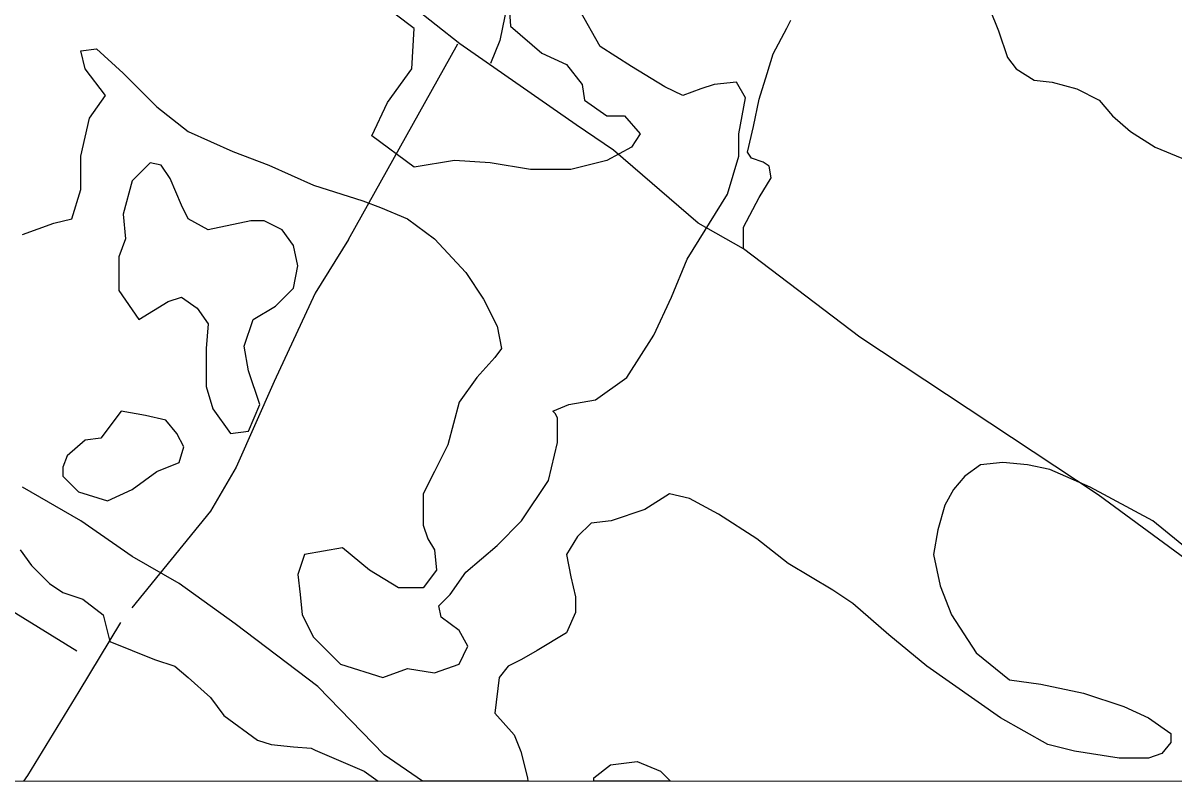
# Model space of a CAD drawing. Extents: x 3263578 to 3301413, y 764927 to 798602.
# Drawn here: x 3282337 to 3284129, y 775829 to 777012 of the extents above; entities that cross this region are included whole.
import ezdxf

# ---------------------------------------------------------------- set-up
doc = ezdxf.new("R2010")
doc.units = 0
for name, color, linetype in [('V-GRID-FRAM', 7, 'Continuous'), ('V-SITE-VEGE', 7, 'Continuous'), ('V-TOPO-SHOR', 7, 'Continuous')]:
    doc.layers.add(name, color=color, linetype=linetype)

msp = doc.modelspace()

# ---------------------------------------------------------------- linework, layer by layer
at = {"layer": 'V-GRID-FRAM'}
msp.add_lwpolyline([(3267734.9, 794015.5), (3299171.2, 794017.8), (3299180.4, 775831.7), (3267728.3, 775829.4), (3267734.9, 794015.5)], dxfattribs=at)
at = {"layer": 'V-SITE-VEGE'}
for p, q in [((3283092.6, 777059.1), (3283096.1, 777006.8)), ((3282946.3, 777003.3), (3282887, 777048.6)), ((3283235.5, 776975.4), (3283204.1, 777031.2)), ((3283841.8, 777034.7), (3283855.7, 776999.8)), ((3282942.8, 776940.5), (3282946.3, 777003.3)), ((3283096.1, 777006.8), (3283144.9, 776964.9)), ((3283855.7, 776999.8), (3283869.7, 776958)), ((3282427.1, 776968.4), (3282451.5, 776971.9)), ((3282434, 776940.5), (3282427.1, 776968.4)), ((3282451.5, 776971.9), (3282493.3, 776933.6)), ((3283144.9, 776964.9), (3283183.2, 776947.5)), ((3283284.3, 776944), (3283235.5, 776975.4)), ((3283183.2, 776947.5), (3283207.6, 776916.1)), ((3283869.7, 776958), (3283883.6, 776940.5)), ((3282465.4, 776898.7), (3282434, 776940.5)), ((3282493.3, 776933.6), (3282545.6, 776881.3)), ((3282904.5, 776888.2), (3282942.8, 776940.5)), ((3283336.5, 776912.6), (3283284.3, 776944)), ((3283883.6, 776940.5), (3283911.5, 776923.1)), ((3283207.6, 776916.1), (3283211.1, 776891.7)), ((3283364.4, 776898.7), (3283336.5, 776912.6)), ((3283413.2, 776916.1), (3283392.3, 776909.2)), ((3283448, 776919.6), (3283413.2, 776916.1)), ((3283462, 776895.2), (3283448, 776919.6)), ((3283911.5, 776923.1), (3283939.4, 776919.6)), ((3283939.4, 776919.6), (3283977.7, 776909.2)), ((3282441, 776863.8), (3282465.4, 776898.7)), ((3283392.3, 776909.2), (3283364.4, 776898.7)), ((3283451.5, 776839.4), (3283462, 776895.2)), ((3283977.7, 776909.2), (3284012.5, 776891.7)), ((3282545.6, 776881.3), (3282594.3, 776842.9)), ((3282880.1, 776835.9), (3282904.5, 776888.2)), ((3283211.1, 776891.7), (3283245.9, 776867.3)), ((3284012.5, 776891.7), (3284033.4, 776867.3)), ((3282427.1, 776804.6), (3282441, 776863.8)), ((3283245.9, 776867.3), (3283273.8, 776867.3)), ((3283273.8, 776867.3), (3283298.2, 776839.4)), ((3284033.4, 776867.3), (3284061.3, 776842.9)), ((3282594.3, 776842.9), (3282664, 776811.5)), ((3283298.2, 776839.4), (3283284.3, 776818.5)), ((3283451.5, 776804.6), (3283451.5, 776839.4)), ((3284061.3, 776842.9), (3284099.6, 776818.5)), ((3282946.3, 776787.1), (3282880.1, 776835.9)), ((3282427.1, 776752.3), (3282427.1, 776804.6)), ((3282664, 776811.5), (3282719.8, 776790.6)), ((3283284.3, 776818.5), (3283245.9, 776797.6)), ((3283434.1, 776745.3), (3283451.5, 776804.6)), ((3284099.6, 776818.5), (3284141.5, 776801.1)), ((3282535.1, 776794.1), (3282507.2, 776766.2)), ((3282552.5, 776790.6), (3282535.1, 776794.1)), ((3282566.5, 776769.7), (3282552.5, 776790.6)), ((3282719.8, 776790.6), (3282789.5, 776759.2)), ((3283009, 776797.6), (3282946.3, 776787.1)), ((3283064.7, 776794.1), (3283009, 776797.6)), ((3283127.5, 776783.7), (3283064.7, 776794.1)), ((3283245.9, 776797.6), (3283190.2, 776783.7)), ((3282583.9, 776727.9), (3282566.5, 776769.7)), ((3283190.2, 776783.7), (3283127.5, 776783.7)), ((3282413.1, 776707), (3282427.1, 776752.3)), ((3282507.2, 776766.2), (3282493.3, 776713.9)), ((3282789.5, 776759.2), (3282866.1, 776734.8)), ((3282866.1, 776734.8), (3282894, 776724.4)), ((3283371.4, 776644.2), (3283434.1, 776745.3)), ((3282493.3, 776713.9), (3282496.8, 776675.6)), ((3282594.3, 776707), (3282583.9, 776727.9)), ((3282894, 776724.4), (3282935.8, 776707)), ((3282336.5, 776682.6), (3282385.3, 776700)), ((3282385.3, 776700), (3282413.1, 776707)), ((3282625.7, 776689.5), (3282594.3, 776707)), ((3282691.9, 776703.5), (3282625.7, 776689.5)), ((3282712.8, 776703.5), (3282691.9, 776703.5)), ((3282740.7, 776689.5), (3282712.8, 776703.5)), ((3282935.8, 776707), (3282977.6, 776675.6)), ((3282758.1, 776665.1), (3282740.7, 776689.5)), ((3282496.8, 776675.6), (3282486.3, 776647.7)), ((3282765.1, 776633.8), (3282758.1, 776665.1)), ((3282977.6, 776675.6), (3283026.4, 776623.3)), ((3282486.3, 776647.7), (3282486.3, 776595.4)), ((3283347, 776584.9), (3283371.4, 776644.2)), ((3282758.1, 776598.9), (3282765.1, 776633.8)), ((3283026.4, 776623.3), (3283054.3, 776581.5)), ((3282486.3, 776595.4), (3282517.7, 776550.1)), ((3282730.2, 776571), (3282758.1, 776598.9)), ((3282517.7, 776550.1), (3282563, 776578)), ((3282563, 776578), (3282583.9, 776584.9)), ((3282583.9, 776584.9), (3282608.3, 776567.5)), ((3282695.4, 776550.1), (3282730.2, 776571)), ((3283054.3, 776581.5), (3283075.2, 776539.6)), ((3283319.1, 776525.7), (3283347, 776584.9)), ((3282608.3, 776567.5), (3282625.7, 776543.1)), ((3282625.7, 776543.1), (3282622.2, 776504.8)), ((3282681.4, 776508.2), (3282695.4, 776550.1)), ((3283075.2, 776539.6), (3283082.2, 776504.8)), ((3283277.3, 776459.4), (3283319.1, 776525.7)), ((3282622.2, 776504.8), (3282622.2, 776445.5)), ((3282688.4, 776469.9), (3282681.4, 776508.2)), ((3283082.2, 776504.8), (3283071.7, 776490.8)), ((3283071.7, 776490.8), (3283043.8, 776459.4)), ((3282705.8, 776417.6), (3282688.4, 776469.9)), ((3282622.2, 776445.5), (3282632.7, 776410.6)), ((3283043.8, 776459.4), (3283016, 776421.1)), ((3283228.5, 776424.6), (3283277.3, 776459.4)), ((3282632.7, 776410.6), (3282660.5, 776372.3)), ((3282688.4, 776375.8), (3282705.8, 776417.6)), ((3283016, 776421.1), (3282998.5, 776354.9)), ((3283162.3, 776407.2), (3283186.7, 776417.6)), ((3283186.7, 776417.6), (3283228.5, 776424.6)), ((3282489.8, 776407.2), (3282458.4, 776365.3)), ((3282528.1, 776400.2), (3282489.8, 776407.2)), ((3282559.5, 776393.2), (3282528.1, 776400.2)), ((3282576.9, 776372.3), (3282559.5, 776393.2)), ((3283165.8, 776403.7), (3283162.3, 776407.2)), ((3283169.3, 776396.7), (3283165.8, 776403.7)), ((3283169.3, 776358.3), (3283169.3, 776396.7)), ((3282660.5, 776372.3), (3282688.4, 776375.8)), ((3282434, 776361.8), (3282406.2, 776337.4)), ((3282458.4, 776365.3), (3282434, 776361.8)), ((3282587.4, 776351.4), (3282576.9, 776372.3)), ((3283155.3, 776299.1), (3283169.3, 776358.3)), ((3282406.2, 776337.4), (3282399.2, 776320)), ((3282580.4, 776327), (3282587.4, 776351.4)), ((3282998.5, 776354.9), (3282977.6, 776313)), ((3282399.2, 776320), (3282399.2, 776306.1)), ((3282545.6, 776313), (3282580.4, 776327)), ((3283827.8, 776323.5), (3283803.5, 776306.1)), ((3283862.7, 776327), (3283827.8, 776323.5)), ((3283901, 776323.5), (3283862.7, 776327)), ((3283935.9, 776316.5), (3283901, 776323.5)), ((3282399.2, 776306.1), (3282423.6, 776281.6)), ((3282507.2, 776285.1), (3282545.6, 776313)), ((3282977.6, 776313), (3282960.2, 776278.2)), ((3283803.5, 776306.1), (3283786, 776285.1)), ((3283998.6, 776288.6), (3283935.9, 776316.5)), ((3282427.1, 776236.3), (3282336.5, 776288.6)), ((3282468.9, 776267.7), (3282507.2, 776285.1)), ((3283113.5, 776236.3), (3283155.3, 776299.1)), ((3283786, 776285.1), (3283772.1, 776260.7)), ((3284096.2, 776236.3), (3283998.6, 776288.6)), ((3282423.6, 776281.6), (3282468.9, 776267.7)), ((3282960.2, 776278.2), (3282960.2, 776229.4)), ((3283343.5, 776278.2), (3283305.2, 776253.8)), ((3283374.9, 776271.2), (3283343.5, 776278.2)), ((3283420.2, 776246.8), (3283374.9, 776271.2)), ((3283305.2, 776253.8), (3283252.9, 776236.3)), ((3283772.1, 776260.7), (3283761.6, 776222.4)), ((3282507.2, 776180.6), (3282427.1, 776236.3)), ((3283075.2, 776198), (3283113.5, 776236.3)), ((3283221.5, 776232.8), (3283200.6, 776211.9)), ((3283252.9, 776236.3), (3283221.5, 776232.8)), ((3283479.4, 776208.4), (3283420.2, 776246.8)), ((3284287.8, 776079.5), (3284096.2, 776236.3)), ((3282960.2, 776229.4), (3282967.2, 776208.4)), ((3283761.6, 776222.4), (3283754.7, 776184)), ((3282834.8, 776194.5), (3282775.5, 776184)), ((3282876.6, 776159.6), (3282834.8, 776194.5)), ((3282967.2, 776208.4), (3282977.6, 776191)), ((3283026.4, 776156.2), (3283075.2, 776198)), ((3283200.6, 776211.9), (3283183.2, 776184)), ((3283528.2, 776170.1), (3283479.4, 776208.4)), ((3282333, 776191), (3282350.4, 776166.6)), ((3282580.4, 776138.7), (3282507.2, 776180.6)), ((3282775.5, 776184), (3282765.1, 776152.7)), ((3282977.6, 776191), (3282981.1, 776159.6)), ((3283183.2, 776184), (3283190.2, 776149.2)), ((3283754.7, 776184), (3283765.1, 776135.2)), ((3282350.4, 776166.6), (3282378.3, 776138.7)), ((3282921.9, 776131.7), (3282876.6, 776159.6)), ((3282981.1, 776159.6), (3282960.2, 776131.7)), ((3283597.9, 776128.3), (3283528.2, 776170.1)), ((3282765.1, 776152.7), (3282768.6, 776121.3)), ((3283002, 776121.3), (3283026.4, 776156.2)), ((3283190.2, 776149.2), (3283197.1, 776117.8)), ((3282378.3, 776138.7), (3282399.2, 776124.8)), ((3282399.2, 776124.8), (3282430.6, 776114.3)), ((3282667.5, 776076), (3282580.4, 776138.7)), ((3282960.2, 776131.7), (3282921.9, 776131.7)), ((3283629.2, 776107.3), (3283597.9, 776128.3)), ((3283765.1, 776135.2), (3283782.6, 776089.9)), ((3282430.6, 776114.3), (3282461.9, 776089.9)), ((3282768.6, 776121.3), (3282772, 776089.9)), ((3282984.6, 776103.9), (3283002, 776121.3)), ((3283197.1, 776117.8), (3283197.1, 776093.4)), ((3283685, 776058.5), (3283629.2, 776107.3)), ((3282461.9, 776089.9), (3282472.4, 776048.1)), ((3282772, 776089.9), (3282789.5, 776055.1)), ((3282988.1, 776086.4), (3282984.6, 776103.9)), ((3283197.1, 776093.4), (3283183.2, 776062)), ((3283782.6, 776089.9), (3283820.9, 776030.7)), ((3282796.4, 775978.4), (3282667.5, 776076)), ((3283016, 776065.5), (3282988.1, 776086.4)), ((3282789.5, 776055.1), (3282831.3, 776013.2)), ((3283029.9, 776041.1), (3283016, 776065.5)), ((3283183.2, 776062), (3283137.9, 776034.1)), ((3283744.2, 776009.7), (3283685, 776058.5)), ((3282472.4, 776048.1), (3282542.1, 776020.2)), ((3283016, 776013.2), (3283029.9, 776041.1)), ((3283137.9, 776034.1), (3283113.5, 776020.2)), ((3282542.1, 776020.2), (3282573.4, 776009.7)), ((3283113.5, 776020.2), (3283092.6, 776009.7)), ((3283820.9, 776030.7), (3283873.1, 775988.8)), ((3282573.4, 776009.7), (3282594.3, 775992.3)), ((3282831.3, 776013.2), (3282897.5, 775992.3)), ((3282897.5, 775992.3), (3282935.8, 776006.2)), ((3282935.8, 776006.2), (3282977.6, 775999.3)), ((3282977.6, 775999.3), (3283016, 776013.2)), ((3283092.6, 776009.7), (3283078.7, 775992.3)), ((3283859.2, 775929.6), (3283744.2, 776009.7)), ((3282594.3, 775992.3), (3282629.2, 775960.9)), ((3283078.7, 775992.3), (3283071.7, 775936.5)), ((3283873.1, 775988.8), (3283921.9, 775981.8)), ((3283921.9, 775981.8), (3283988.1, 775967.9)), ((3282899.6, 775872), (3282796.4, 775978.4)), ((3283988.1, 775967.9), (3284050.9, 775947)), ((3282629.2, 775960.9), (3282650.1, 775933)), ((3284050.9, 775947), (3284089.2, 775929.6)), ((3282650.1, 775933), (3282702.4, 775894.7)), ((3283071.7, 775936.5), (3283101.7, 775903.1)), ((3283932.4, 775887.7), (3283859.2, 775929.6)), ((3284089.2, 775929.6), (3284124, 775905.1)), ((3282702.4, 775894.7), (3282723.3, 775887.7)), ((3283101.7, 775903.1), (3283112.1, 775877.2)), ((3284124, 775891.2), (3284110.1, 775873.8)), ((3284124, 775905.1), (3284124, 775891.2)), ((3282723.3, 775887.7), (3282758.1, 775884.2)), ((3282758.1, 775884.2), (3282785.6, 775882.4)), ((3282785.6, 775882.4), (3282792, 775879.2)), ((3282792, 775879.2), (3282868.5, 775846.1)), ((3282959.3, 775830.5), (3282899.6, 775872)), ((3283112.1, 775877.2), (3283122.4, 775835.7)), ((3283974.2, 775877.3), (3283932.4, 775887.7)), ((3284043.9, 775866.8), (3283974.2, 775877.3)), ((3284110.1, 775873.8), (3284089.2, 775866.8)), ((3283226.1, 775835.7), (3283252, 775856.4)), ((3283252, 775856.4), (3283293.4, 775861.6)), ((3283293.4, 775861.6), (3283329.7, 775846.1)), ((3284089.2, 775866.8), (3284043.9, 775866.8)), ((3282868.5, 775846.1), (3282890.3, 775830.5)), ((3283122.4, 775835.7), (3283123.2, 775830.6)), ((3283226.1, 775830.6), (3283226.1, 775835.7)), ((3283329.7, 775846.1), (3283345.2, 775830.6)), ((3282890.3, 775830.5), (3280822.9, 775830.4)), ((3283123.2, 775830.6), (3282959.3, 775830.5)), ((3283345.2, 775830.6), (3283226.1, 775830.6))]:
    msp.add_line(p, q, dxfattribs=at)
at = {"layer": 'V-TOPO-SHOR'}
msp.add_line((3282844.1, 776674.8), (3283014.1, 776979.3), dxfattribs=at)
for points in [[(3278690.6, 778619.3), (3279093.1, 778339), (3279313.6, 778188), (3279732.8, 777898), (3280006, 777715.9), (3280607.3, 777320.5), (3280794.2, 777179.1), (3280892.4, 777143.2), (3281364.4, 776800.5), (3281551.3, 776647.2), (3282013.7, 776285.3), (3282421, 776033.7)], [(3283381.4, 778063), (3283302.3, 777794.7), (3283287.9, 777746.8), (3283261.5, 777667.7), (3283213.6, 777543.1), (3283172.9, 777365.8), (3283105.8, 777114.2), (3283079.4, 776984.9), (3283065, 776948.9)], [(3284231.9, 776114.1), (3284011.1, 776276.7), (3283639.9, 776522.2), (3283458.9, 776660.2), (3283388.4, 776700.1), (3283256.5, 776813.6), (3283198.2, 776853.5), (3283017.2, 776979.3), (3282796.3, 777154.2), (3282649.1, 777249.3)], [(3283458.9, 776660.2), (3283458.9, 776694), (3283483.5, 776740), (3283501.9, 776770.7), (3283498.8, 776789.1), (3283489.6, 776795.2), (3283471.2, 776801.3), (3283465.1, 776810.5), (3283474.3, 776850.4), (3283483.5, 776893.4), (3283495.8, 776933.3), (3283505, 776963.9), (3283526.4, 777003.8), (3283532.6, 777016.1)], [(3282844.1, 776674.8), (3282792, 776590.9), (3282728.4, 776453.6), (3282669.2, 776320.1), (3282629.1, 776251.2), (3282506.9, 776100.8)], [(3282489, 776078), (3282424, 775970.4), (3282344, 775839.6), (3282338, 775830.5)]]:
    msp.add_lwpolyline(points, dxfattribs=at)

doc.saveas('drawing.dxf')
